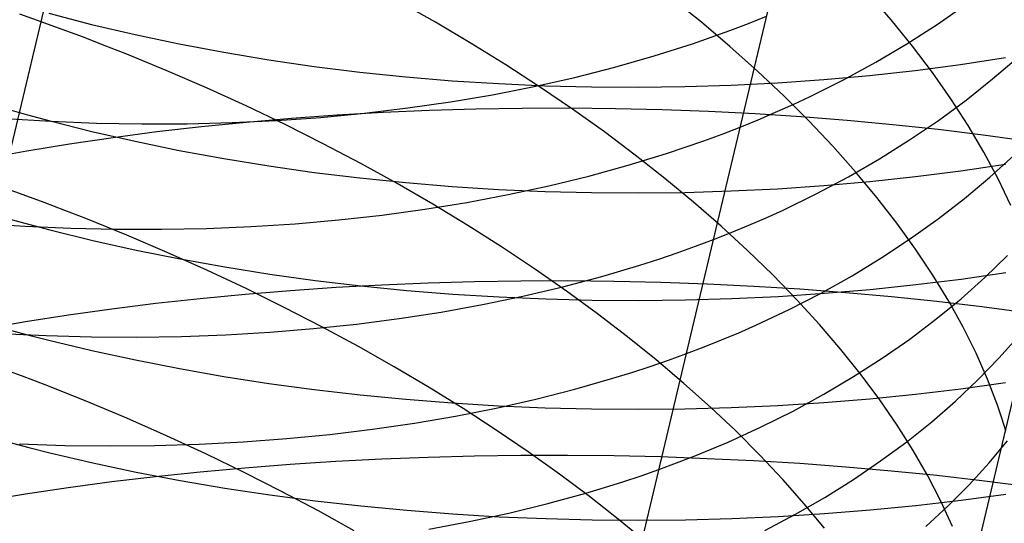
# Model space of a CAD drawing. Extents: x -383 to 1849, y -1185 to -529.
# Tile 364 of 656: x 244.15 to 254.54, y -972.5 to -967.18. Entities that reach past the tile are written whole.
import ezdxf

# ---------------------------------------------------------------- set-up
doc = ezdxf.new("R2010")
doc.units = 0
doc.layers.add('PREDEFINITO', color=7, linetype='CONTINUOUS')

msp = doc.modelspace()

# ---------------------------------------------------------------- linework, layer by layer
at = {"layer": 'PREDEFINITO'}
for p, q in [((244.378, -967.206, 485.051), (244.787, -965.476, 486.022)), ((251.346, -967.21, 490.22), (251.032, -966.957, 489.937)), ((251.817, -968.058, 515.021), (252.094, -966.895, 516.001)), ((253.35, -967.185, 493.075), (253.113, -966.91, 492.745)), ((248.54, -967.212, 487.459), (248.155, -966.995, 487.248)), ((253.833, -967.234, 513.366), (254.139, -967.021, 513.048)), ((244.378, -967.206, 485.051), (244.152, -967.127, 485.003)), ((244.457, -967.117, 632.346), (244.91, -967.234, 632.21)), ((251.842, -967.225, 516.222), (252.033, -967.148, 516.092)), ((253.574, -967.462, 493.412), (253.35, -967.185, 493.075)), ((243.962, -968.953, 484.113), (244.378, -967.206, 485.051)), ((244.601, -967.287, 485.102), (244.378, -967.206, 485.051)), ((244.823, -967.37, 485.157), (244.601, -967.287, 485.102)), ((244.91, -967.234, 632.21), (245.37, -967.342, 632.085)), ((248.916, -967.434, 487.682), (248.54, -967.212, 487.459)), ((251.648, -967.466, 490.513), (251.346, -967.21, 490.22)), ((251.451, -967.37, 516.474), (251.648, -967.298, 516.349)), ((251.648, -967.298, 516.349), (251.842, -967.225, 516.222)), ((253.516, -967.438, 513.677), (253.833, -967.234, 513.366)), ((245.044, -967.455, 485.216), (244.823, -967.37, 485.157)), ((245.37, -967.342, 632.085), (245.835, -967.44, 631.973)), ((251.252, -967.438, 516.597), (251.451, -967.37, 516.474)), ((245.263, -967.541, 485.279), (245.044, -967.455, 485.216)), ((245.835, -967.44, 631.973), (246.305, -967.528, 631.874)), ((249.282, -967.661, 487.916), (248.916, -967.434, 487.682)), ((250.847, -967.567, 516.836), (251.252, -967.438, 516.597)), ((251.938, -967.726, 490.814), (251.648, -967.466, 490.513)), ((253.186, -967.633, 513.98), (253.516, -967.438, 513.677)), ((253.784, -967.74, 493.757), (253.574, -967.462, 493.412)), ((245.696, -967.719, 485.414), (245.263, -967.541, 485.279)), ((246.305, -967.528, 631.874), (246.78, -967.607, 631.786)), ((246.78, -967.607, 631.786), (247.258, -967.677, 631.711)), ((250.433, -967.685, 517.065), (250.847, -967.567, 516.836)), ((254.082, -967.656, 631.922), (254.556, -967.585, 632.026)), ((254.42, -967.81, 511.394), (254.688, -967.579, 511.053)), ((246.122, -967.904, 485.563), (245.696, -967.719, 485.414)), ((247.258, -967.677, 631.711), (247.741, -967.737, 631.648)), ((249.639, -967.893, 488.161), (249.282, -967.661, 487.916)), ((250.011, -967.793, 517.284), (250.433, -967.685, 517.065)), ((252.845, -967.819, 514.276), (253.186, -967.633, 513.98)), ((253.122, -967.772, 631.749), (253.604, -967.719, 631.83)), ((253.604, -967.719, 631.83), (254.082, -967.656, 631.922)), ((247.741, -967.737, 631.648), (248.226, -967.787, 631.597)), ((248.226, -967.787, 631.597), (248.714, -967.828, 631.558)), ((249.581, -967.89, 517.494), (250.011, -967.793, 517.284)), ((252.216, -967.988, 491.125), (251.938, -967.726, 490.814)), ((252.15, -967.85, 631.623), (252.637, -967.816, 631.68)), ((252.493, -967.995, 514.564), (252.845, -967.819, 514.276)), ((252.637, -967.816, 631.68), (253.122, -967.772, 631.749)), ((253.98, -968.02, 494.108), (253.784, -967.74, 493.757)), ((254.14, -968.033, 511.73), (254.42, -967.81, 511.394)), ((246.541, -968.094, 485.726), (246.122, -967.904, 485.563)), ((248.714, -967.828, 631.558), (249.204, -967.859, 631.531)), ((249.143, -967.976, 517.695), (249.581, -967.89, 517.494)), ((249.204, -967.859, 631.531), (249.695, -967.881, 631.516)), ((249.986, -968.129, 488.417), (249.639, -967.893, 488.161)), ((249.695, -967.881, 631.516), (250.186, -967.894, 631.514)), ((250.186, -967.894, 631.514), (250.678, -967.897, 631.523)), ((250.678, -967.897, 631.523), (251.17, -967.891, 631.544)), ((251.17, -967.891, 631.544), (251.661, -967.875, 631.578)), ((251.661, -967.875, 631.578), (252.15, -967.85, 631.623)), ((248.699, -968.051, 517.885), (249.143, -967.976, 517.695)), ((252.481, -968.253, 491.444), (252.216, -967.988, 491.125)), ((252.313, -968.079, 514.705), (252.493, -967.995, 514.564)), ((254.161, -968.3, 494.466), (253.98, -968.02, 494.108)), ((244.012, -968.126, 633.444), (244.235, -968.189, 633.367)), ((246.952, -968.291, 485.901), (246.541, -968.094, 485.726)), ((247.791, -968.171, 518.236), (248.248, -968.116, 518.066)), ((248.248, -968.116, 518.066), (248.699, -968.051, 517.885)), ((248.965, -968.128, 667.347), (248.475, -968.143, 667.298)), ((249.456, -968.12, 667.383), (248.965, -968.128, 667.347)), ((249.947, -968.119, 667.405), (249.456, -968.12, 667.383)), ((250.439, -968.124, 667.414), (249.947, -968.119, 667.405)), ((250.322, -968.369, 488.683), (249.986, -968.129, 488.417)), ((250.931, -968.136, 667.408), (250.439, -968.124, 667.414)), ((251.537, -969.241, 514.065), (251.817, -968.058, 515.021)), ((252.13, -968.161, 514.843), (252.313, -968.079, 514.705)), ((253.847, -968.248, 512.059), (254.14, -968.033, 511.73)), ((243.997, -968.226, 519.222), (244.48, -968.256, 519.137)), ((244.235, -968.189, 633.367), (244.459, -968.249, 633.293)), ((247.021, -968.227, 667.068), (246.543, -968.268, 666.964)), ((246.863, -968.248, 518.546), (247.33, -968.215, 518.396)), ((247.503, -968.192, 667.158), (247.021, -968.227, 667.068)), ((247.33, -968.215, 518.396), (247.791, -968.171, 518.236)), ((247.988, -968.164, 667.235), (247.503, -968.192, 667.158)), ((248.475, -968.143, 667.298), (247.988, -968.164, 667.235)), ((251.422, -968.154, 667.389), (250.931, -968.136, 667.408)), ((251.912, -968.179, 667.356), (251.422, -968.154, 667.389)), ((252.399, -968.211, 667.31), (251.912, -968.179, 667.356)), ((251.944, -968.24, 514.98), (252.13, -968.161, 514.843)), ((252.885, -968.249, 667.249), (252.399, -968.211, 667.31)), ((244.459, -968.249, 633.293), (244.912, -968.363, 633.154)), ((244.48, -968.256, 519.137), (244.962, -968.275, 519.04)), ((244.962, -968.275, 519.04), (245.441, -968.284, 518.933)), ((245.441, -968.284, 518.933), (245.919, -968.283, 518.814)), ((246.069, -968.315, 666.846), (245.6, -968.369, 666.716)), ((245.919, -968.283, 518.814), (246.393, -968.27, 518.686)), ((246.543, -968.268, 666.964), (246.069, -968.315, 666.846)), ((246.393, -968.27, 518.686), (246.863, -968.248, 518.546)), ((247.355, -968.494, 486.09), (246.952, -968.291, 485.901)), ((251.565, -968.391, 515.246), (251.756, -968.317, 515.114)), ((251.756, -968.317, 515.114), (251.944, -968.24, 514.98)), ((252.733, -968.52, 491.77), (252.481, -968.253, 491.444)), ((253.367, -968.294, 667.175), (252.885, -968.249, 667.249)), ((253.846, -968.345, 667.086), (253.367, -968.294, 667.175)), ((253.543, -968.454, 512.382), (253.847, -968.248, 512.059)), ((254.327, -968.581, 494.829), (254.161, -968.3, 494.466)), ((245.136, -968.43, 666.571), (244.677, -968.498, 666.414)), ((244.912, -968.363, 633.154), (245.371, -968.468, 633.028)), ((245.6, -968.369, 666.716), (245.136, -968.43, 666.571)), ((250.647, -968.613, 488.959), (250.322, -968.369, 488.683)), ((251.371, -968.462, 515.375), (251.565, -968.391, 515.246)), ((254.321, -968.403, 666.984), (253.846, -968.345, 667.086)), ((254.791, -968.468, 666.868), (254.321, -968.403, 666.984)), ((244.677, -968.498, 666.414), (244.225, -968.571, 666.243)), ((245.371, -968.468, 633.028), (245.836, -968.564, 632.914)), ((247.75, -968.702, 486.291), (247.355, -968.494, 486.09)), ((250.977, -968.597, 515.628), (251.175, -968.531, 515.503)), ((251.175, -968.531, 515.503), (251.371, -968.462, 515.375)), ((252.972, -968.789, 492.105), (252.733, -968.52, 491.77)), ((253.227, -968.652, 512.698), (253.543, -968.454, 512.382)), ((244.225, -968.571, 666.243), (243.78, -968.652, 666.058)), ((245.836, -968.564, 632.914), (246.306, -968.651, 632.812)), ((246.306, -968.651, 632.812), (246.781, -968.728, 632.723)), ((250.572, -968.721, 515.87), (250.977, -968.597, 515.628)), ((250.961, -968.86, 489.245), (250.647, -968.613, 488.959)), ((252.899, -968.842, 513.006), (253.227, -968.652, 512.698)), ((254.477, -968.863, 495.199), (254.327, -968.581, 494.829)), ((254.391, -968.847, 510.077), (254.644, -968.616, 509.726)), ((246.781, -968.728, 632.723), (247.26, -968.796, 632.647)), ((248.136, -968.915, 486.504), (247.75, -968.702, 486.291)), ((250.159, -968.835, 516.103), (250.572, -968.721, 515.87)), ((254.083, -968.78, 632.858), (254.557, -968.71, 632.964)), ((247.26, -968.796, 632.647), (247.742, -968.854, 632.582)), ((247.742, -968.854, 632.582), (248.227, -968.904, 632.53)), ((249.737, -968.938, 516.327), (250.159, -968.835, 516.103)), ((251.264, -969.111, 489.541), (250.961, -968.86, 489.245)), ((252.559, -969.022, 513.307), (252.899, -968.842, 513.006)), ((253.198, -969.06, 492.447), (252.972, -968.789, 492.105)), ((253.123, -968.892, 632.683), (253.605, -968.841, 632.764)), ((253.605, -968.841, 632.764), (254.083, -968.78, 632.858)), ((254.124, -969.071, 510.423), (254.391, -968.847, 510.077)), ((244.186, -969.033, 484.165), (243.962, -968.953, 484.113)), ((248.512, -969.133, 486.729), (248.136, -968.915, 486.504)), ((248.227, -968.904, 632.53), (248.715, -968.944, 632.491)), ((248.715, -968.944, 632.491), (249.205, -968.975, 632.463)), ((249.308, -969.031, 516.54), (249.737, -968.938, 516.327)), ((252.151, -968.968, 632.555), (252.638, -968.934, 632.613)), ((252.638, -968.934, 632.613), (253.123, -968.892, 632.683)), ((254.612, -969.145, 495.574), (254.477, -968.863, 495.199)), ((244.408, -969.115, 484.221), (244.186, -969.033, 484.165)), ((248.87, -969.113, 516.744), (249.308, -969.031, 516.54)), ((249.205, -968.975, 632.463), (249.696, -968.997, 632.448)), ((249.696, -968.997, 632.448), (250.187, -969.009, 632.445)), ((250.187, -969.009, 632.445), (250.679, -969.013, 632.455)), ((250.679, -969.013, 632.455), (251.171, -969.007, 632.476)), ((251.171, -969.007, 632.476), (251.662, -968.992, 632.51)), ((251.662, -968.992, 632.51), (252.151, -968.968, 632.555)), ((252.209, -969.193, 513.6), (252.559, -969.022, 513.307)), ((253.409, -969.332, 492.796), (253.198, -969.06, 492.447)), ((253.846, -969.287, 510.764), (254.124, -969.071, 510.423)), ((244.629, -969.198, 484.281), (244.408, -969.115, 484.221)), ((248.427, -969.185, 516.938), (248.87, -969.113, 516.744)), ((248.88, -969.356, 486.966), (248.512, -969.133, 486.729)), ((251.555, -969.365, 489.846), (251.264, -969.111, 489.541)), ((244.848, -969.284, 484.344), (244.629, -969.198, 484.281)), ((247.52, -969.297, 517.294), (247.976, -969.246, 517.121)), ((247.976, -969.246, 517.121), (248.427, -969.185, 516.938)), ((251.252, -970.441, 513.133), (251.537, -969.241, 514.065)), ((251.847, -969.354, 513.884), (252.029, -969.274, 513.743)), ((252.029, -969.274, 513.743), (252.209, -969.193, 513.6)), ((243.727, -969.332, 518.298), (244.21, -969.364, 518.211)), ((244.023, -969.282, 634.368), (244.245, -969.343, 634.289)), ((244.21, -969.364, 518.211), (244.692, -969.385, 518.112)), ((244.245, -969.343, 634.289), (244.469, -969.403, 634.214)), ((245.282, -969.459, 484.48), (244.848, -969.284, 484.344)), ((246.122, -969.388, 517.752), (246.593, -969.368, 517.61)), ((246.593, -969.368, 517.61), (247.059, -969.338, 517.457)), ((247.059, -969.338, 517.457), (247.52, -969.297, 517.294)), ((249.238, -969.583, 487.214), (248.88, -969.356, 486.966)), ((251.833, -969.621, 490.159), (251.555, -969.365, 489.846)), ((251.662, -969.43, 514.023), (251.847, -969.354, 513.884)), ((253.607, -969.605, 493.152), (253.409, -969.332, 492.796)), ((253.554, -969.495, 511.098), (253.846, -969.287, 510.764)), ((244.469, -969.403, 634.214), (244.922, -969.514, 634.072)), ((244.692, -969.385, 518.112), (245.171, -969.396, 518.003)), ((245.171, -969.396, 518.003), (245.648, -969.397, 517.883)), ((245.709, -969.641, 484.631), (245.282, -969.459, 484.48)), ((245.648, -969.397, 517.883), (246.122, -969.388, 517.752)), ((251.474, -969.504, 514.16), (251.662, -969.43, 514.023)), ((244.922, -969.514, 634.072), (245.381, -969.617, 633.944)), ((249.586, -969.814, 487.472), (249.238, -969.583, 487.214)), ((251.091, -969.645, 514.426), (251.284, -969.576, 514.294)), ((251.284, -969.576, 514.294), (251.474, -969.504, 514.16)), ((253.251, -969.695, 511.425), (253.554, -969.495, 511.098)), ((245.381, -969.617, 633.944), (245.846, -969.71, 633.828)), ((246.128, -969.829, 484.795), (245.709, -969.641, 484.631)), ((250.896, -969.711, 514.555), (251.091, -969.645, 514.426)), ((252.1, -969.879, 490.481), (251.833, -969.621, 490.159)), ((253.789, -969.88, 493.514), (253.607, -969.605, 493.152)), ((254.339, -969.905, 508.765), (254.578, -969.673, 508.404)), ((245.846, -969.71, 633.828), (246.316, -969.794, 633.725)), ((246.316, -969.794, 633.725), (246.791, -969.87, 633.635)), ((250.295, -969.895, 514.929), (250.698, -969.775, 514.682)), ((250.698, -969.775, 514.682), (250.896, -969.711, 514.555)), ((252.936, -969.887, 511.746), (253.251, -969.695, 511.425)), ((246.54, -970.022, 484.973), (246.128, -969.829, 484.795)), ((246.791, -969.87, 633.635), (247.269, -969.936, 633.557)), ((249.923, -970.049, 487.741), (249.586, -969.814, 487.472)), ((249.883, -970.004, 515.166), (250.295, -969.895, 514.929)), ((252.353, -970.14, 490.811), (252.1, -969.879, 490.481)), ((252.609, -970.07, 512.059), (252.936, -969.887, 511.746)), ((253.957, -970.154, 493.882), (253.789, -969.88, 493.514)), ((254.087, -969.922, 633.771), (254.561, -969.854, 633.878)), ((247.269, -969.936, 633.557), (247.751, -969.993, 633.492)), ((247.974, -969.985, 668.152), (247.49, -970.012, 668.075)), ((247.751, -969.993, 633.492), (248.236, -970.041, 633.439)), ((248.462, -969.965, 668.216), (247.974, -969.985, 668.152)), ((248.951, -969.951, 668.267), (248.462, -969.965, 668.216)), ((249.442, -969.943, 668.303), (248.951, -969.951, 668.267)), ((249.933, -969.942, 668.326), (249.442, -969.943, 668.303)), ((249.463, -970.103, 515.393), (249.883, -970.004, 515.166)), ((250.425, -969.947, 668.335), (249.933, -969.942, 668.326)), ((250.917, -969.958, 668.33), (250.425, -969.947, 668.335)), ((251.408, -969.976, 668.311), (250.917, -969.958, 668.33)), ((251.898, -970, 668.278), (251.408, -969.976, 668.311)), ((252.385, -970.03, 668.231), (251.898, -970, 668.278)), ((253.128, -970.031, 633.593), (253.609, -969.981, 633.676)), ((253.609, -969.981, 633.676), (254.087, -969.922, 633.771)), ((254.087, -970.129, 509.122), (254.339, -969.905, 508.765)), ((254.189, -973.067, 494.89), (254.919, -969.988, 496.728)), ((246.53, -970.084, 667.878), (246.056, -970.129, 667.759)), ((247.008, -970.045, 667.983), (246.53, -970.084, 667.878)), ((246.944, -970.221, 485.163), (246.54, -970.022, 484.973)), ((247.49, -970.012, 668.075), (247.008, -970.045, 667.983)), ((248.236, -970.041, 633.439), (248.724, -970.081, 633.398)), ((248.724, -970.081, 633.398), (249.213, -970.111, 633.371)), ((249.035, -970.192, 515.611), (249.463, -970.103, 515.393)), ((250.249, -970.288, 488.021), (249.923, -970.049, 487.741)), ((251.668, -970.128, 633.417), (252.157, -970.105, 633.464)), ((252.157, -970.105, 633.464), (252.644, -970.072, 633.522)), ((252.271, -970.244, 512.364), (252.609, -970.07, 512.059)), ((252.871, -970.067, 668.17), (252.385, -970.03, 668.231)), ((252.644, -970.072, 633.522), (253.128, -970.031, 633.593)), ((253.353, -970.11, 668.095), (252.871, -970.067, 668.17)), ((245.587, -970.181, 667.627), (245.123, -970.239, 667.482)), ((246.056, -970.129, 667.759), (245.587, -970.181, 667.627)), ((248.599, -970.271, 515.818), (249.035, -970.192, 515.611)), ((249.213, -970.111, 633.371), (249.704, -970.132, 633.355)), ((249.704, -970.132, 633.355), (250.195, -970.145, 633.352)), ((250.195, -970.145, 633.352), (250.686, -970.148, 633.362)), ((250.686, -970.148, 633.362), (251.178, -970.142, 633.383)), ((251.178, -970.142, 633.383), (251.668, -970.128, 633.417)), ((252.593, -970.403, 491.149), (252.353, -970.14, 490.811)), ((253.832, -970.16, 668.006), (253.353, -970.11, 668.095)), ((253.822, -970.346, 509.473), (254.087, -970.129, 509.122)), ((254.307, -970.216, 667.903), (253.832, -970.16, 668.006)), ((254.109, -970.429, 494.256), (253.957, -970.154, 493.882)), ((244.665, -970.304, 667.322), (244.213, -970.374, 667.15)), ((245.123, -970.239, 667.482), (244.665, -970.304, 667.322)), ((247.339, -970.425, 485.367), (246.944, -970.221, 485.163)), ((248.156, -970.339, 516.015), (248.599, -970.271, 515.818)), ((250.565, -970.53, 488.31), (250.249, -970.288, 488.021)), ((251.921, -970.409, 512.661), (252.271, -970.244, 512.364)), ((254.778, -970.278, 667.785), (254.307, -970.216, 667.903)), ((244.213, -970.374, 667.15), (243.769, -970.451, 666.963)), ((247.252, -970.445, 516.378), (247.707, -970.397, 516.202)), ((247.707, -970.397, 516.202), (248.156, -970.339, 516.015)), ((251.742, -970.488, 512.807), (251.921, -970.409, 512.661)), ((252.819, -970.667, 491.495), (252.593, -970.403, 491.149)), ((253.545, -970.556, 509.819), (253.822, -970.346, 509.473)), ((243.949, -970.496, 517.311), (244.43, -970.519, 517.211)), ((244.013, -970.45, 635.275), (244.235, -970.51, 635.196)), ((244.235, -970.51, 635.196), (244.459, -970.567, 635.119)), ((244.43, -970.519, 517.211), (244.909, -970.532, 517.1)), ((245.858, -970.527, 516.844), (246.327, -970.51, 516.699)), ((246.327, -970.51, 516.699), (246.792, -970.483, 516.544)), ((246.792, -970.483, 516.544), (247.252, -970.445, 516.378)), ((247.726, -970.635, 485.582), (247.339, -970.425, 485.367)), ((250.963, -971.658, 512.224), (251.252, -970.441, 513.133)), ((251.56, -970.564, 512.95), (251.742, -970.488, 512.807)), ((254.246, -970.704, 494.636), (254.109, -970.429, 494.256)), ((254.489, -970.755, 507.091), (254.7, -970.518, 506.715)), ((244.459, -970.567, 635.119), (244.912, -970.676, 634.976)), ((244.909, -970.532, 517.1), (245.385, -970.535, 516.977)), ((245.385, -970.535, 516.977), (245.858, -970.527, 516.844)), ((250.869, -970.775, 488.609), (250.565, -970.53, 488.31)), ((251.376, -970.638, 513.09), (251.56, -970.564, 512.95)), ((253.255, -970.758, 510.158), (253.545, -970.556, 509.819)), ((244.912, -970.676, 634.976), (245.372, -970.776, 634.846)), ((248.104, -970.849, 485.809), (247.726, -970.635, 485.582)), ((250.999, -970.778, 513.365), (251.188, -970.709, 513.229)), ((251.188, -970.709, 513.229), (251.376, -970.638, 513.09)), ((253.031, -970.932, 491.848), (252.819, -970.667, 491.495)), ((254.366, -970.978, 495.021), (254.246, -970.704, 494.636)), ((245.372, -970.776, 634.846), (245.837, -970.867, 634.728)), ((250.806, -970.845, 513.499), (250.999, -970.778, 513.365)), ((251.161, -971.023, 488.917), (250.869, -970.775, 488.609)), ((252.953, -970.952, 510.491), (253.255, -970.758, 510.158)), ((254.265, -970.986, 507.462), (254.489, -970.755, 507.091)), ((244.199, -970.955, 483.377), (243.978, -970.872, 483.317)), ((245.837, -970.867, 634.728), (246.307, -970.949, 634.623)), ((248.473, -971.067, 486.048), (248.104, -970.849, 485.809)), ((250.413, -970.969, 513.759), (250.611, -970.908, 513.63)), ((250.611, -970.908, 513.63), (250.806, -970.845, 513.499)), ((253.23, -971.198, 492.207), (253.031, -970.932, 491.848)), ((244.419, -971.039, 483.441), (244.199, -970.955, 483.377)), ((244.853, -971.212, 483.579), (244.419, -971.039, 483.441)), ((246.307, -970.949, 634.623), (246.782, -971.023, 634.531)), ((246.782, -971.023, 634.531), (247.26, -971.088, 634.452)), ((250.011, -971.084, 514.01), (250.413, -970.969, 513.759)), ((251.441, -971.273, 489.234), (251.161, -971.023, 488.917)), ((252.639, -971.138, 510.816), (252.953, -970.952, 510.491)), ((254.027, -971.211, 507.83), (254.265, -970.986, 507.462)), ((254.084, -971.08, 634.664), (254.557, -971.015, 634.773)), ((254.42, -971.115, 495.215), (254.366, -970.978, 495.021)), ((247.26, -971.088, 634.452), (247.743, -971.144, 634.386)), ((247.743, -971.144, 634.386), (248.228, -971.191, 634.332)), ((248.832, -971.289, 486.299), (248.473, -971.067, 486.048)), ((249.6, -971.189, 514.25), (250.011, -971.084, 514.01)), ((252.314, -971.315, 511.134), (252.639, -971.138, 510.816)), ((253.124, -971.185, 634.485), (253.605, -971.137, 634.568)), ((253.605, -971.137, 634.568), (254.084, -971.08, 634.664)), ((254.47, -971.252, 495.41), (254.42, -971.115, 495.215)), ((245.281, -971.391, 483.731), (244.853, -971.212, 483.579)), ((248.228, -971.191, 634.332), (248.716, -971.23, 634.291)), ((248.716, -971.23, 634.291), (249.205, -971.26, 634.262)), ((249.18, -971.283, 514.481), (249.6, -971.189, 514.25)), ((252.152, -971.256, 634.354), (252.639, -971.225, 634.413)), ((252.639, -971.225, 634.413), (253.124, -971.185, 634.485)), ((253.413, -971.465, 492.573), (253.23, -971.198, 492.207)), ((253.777, -971.428, 508.192), (254.027, -971.211, 507.83)), ((254.516, -971.389, 495.607), (254.47, -971.252, 495.41)), ((248.752, -971.368, 514.702), (249.18, -971.283, 514.481)), ((249.181, -971.516, 486.56), (248.832, -971.289, 486.299)), ((249.205, -971.26, 634.262), (249.696, -971.281, 634.246)), ((249.696, -971.281, 634.246), (250.188, -971.293, 634.243)), ((250.188, -971.293, 634.243), (250.68, -971.297, 634.252)), ((250.68, -971.297, 634.252), (251.172, -971.292, 634.273)), ((251.172, -971.292, 634.273), (251.662, -971.278, 634.308)), ((251.708, -971.525, 489.559), (251.441, -971.273, 489.234)), ((251.662, -971.278, 634.308), (252.152, -971.256, 634.354)), ((251.977, -971.483, 511.444), (252.314, -971.315, 511.134)), ((245.701, -971.576, 483.897), (245.281, -971.391, 483.731)), ((247.875, -971.506, 515.112), (248.317, -971.442, 514.912)), ((248.317, -971.442, 514.912), (248.752, -971.368, 514.702)), ((253.514, -971.639, 508.548), (253.777, -971.428, 508.192)), ((254.558, -971.525, 495.804), (254.516, -971.389, 495.607)), ((246.971, -971.605, 515.481), (247.426, -971.561, 515.302)), ((247.426, -971.561, 515.302), (247.875, -971.506, 515.112)), ((249.519, -971.746, 486.832), (249.181, -971.516, 486.56)), ((251.628, -971.642, 511.746), (251.977, -971.483, 511.444)), ((251.963, -971.78, 489.893), (251.708, -971.525, 489.559)), ((253.582, -971.733, 492.946), (253.413, -971.465, 492.573)), ((244.023, -971.641, 636.152), (244.246, -971.699, 636.071)), ((244.15, -971.662, 516.326), (244.629, -971.677, 516.213)), ((245.577, -971.678, 515.953), (246.046, -971.663, 515.806)), ((246.114, -971.766, 484.076), (245.701, -971.576, 483.897)), ((246.046, -971.663, 515.806), (246.511, -971.639, 515.649)), ((246.511, -971.639, 515.649), (246.971, -971.605, 515.481)), ((250.671, -972.893, 511.34), (250.963, -971.658, 512.224)), ((251.45, -971.718, 511.893), (251.628, -971.642, 511.746)), ((253.238, -971.842, 508.899), (253.514, -971.639, 508.548)), ((254.382, -971.863, 505.79), (254.578, -971.628, 505.405)), ((244.246, -971.699, 636.071), (244.47, -971.756, 635.994)), ((244.47, -971.756, 635.994), (244.923, -971.861, 635.848)), ((244.629, -971.677, 516.213), (245.105, -971.682, 516.089)), ((245.105, -971.682, 516.089), (245.577, -971.678, 515.953)), ((246.519, -971.962, 484.269), (246.114, -971.766, 484.076)), ((249.847, -971.98, 487.114), (249.519, -971.746, 486.832)), ((251.269, -971.792, 512.038), (251.45, -971.718, 511.893)), ((253.735, -972, 493.324), (253.582, -971.733, 492.946)), ((244.923, -971.861, 635.848), (245.382, -971.959, 635.716)), ((247.489, -971.849, 668.957), (247.007, -971.88, 668.865)), ((247.974, -971.823, 669.036), (247.489, -971.849, 668.957)), ((248.461, -971.804, 669.1), (247.974, -971.823, 669.036)), ((248.95, -971.791, 669.151), (248.461, -971.804, 669.1)), ((249.441, -971.785, 669.187), (248.95, -971.791, 669.151)), ((249.933, -971.784, 669.21), (249.441, -971.785, 669.187)), ((250.425, -971.789, 669.219), (249.933, -971.784, 669.21)), ((250.916, -971.8, 669.214), (250.425, -971.789, 669.219)), ((250.898, -971.932, 512.322), (251.085, -971.863, 512.181)), ((251.407, -971.818, 669.194), (250.916, -971.8, 669.214)), ((251.085, -971.863, 512.181), (251.269, -971.792, 512.038)), ((251.897, -971.841, 669.161), (251.407, -971.818, 669.194)), ((252.385, -971.87, 669.114), (251.897, -971.841, 669.161)), ((252.204, -972.036, 490.235), (251.963, -971.78, 489.893)), ((252.87, -971.906, 669.052), (252.385, -971.87, 669.114)), ((252.95, -972.038, 509.243), (253.238, -971.842, 508.899)), ((254.173, -972.093, 506.171), (254.382, -971.863, 505.79)), ((245.382, -971.959, 635.716), (245.846, -972.048, 635.596)), ((246.055, -971.96, 668.64), (245.586, -972.009, 668.507)), ((246.529, -971.917, 668.76), (246.055, -971.96, 668.64)), ((246.916, -972.163, 484.474), (246.519, -971.962, 484.269)), ((247.007, -971.88, 668.865), (246.529, -971.917, 668.76)), ((250.164, -972.216, 487.407), (249.847, -971.98, 487.114)), ((250.709, -971.998, 512.46), (250.898, -971.932, 512.322)), ((253.353, -971.948, 668.976), (252.87, -971.906, 669.052)), ((253.832, -971.996, 668.886), (253.353, -971.948, 668.976)), ((245.122, -972.064, 668.36), (244.664, -972.126, 668.199)), ((245.586, -972.009, 668.507), (245.122, -972.064, 668.36)), ((245.846, -972.048, 635.596), (246.316, -972.128, 635.49)), ((250.323, -972.123, 512.729), (250.517, -972.062, 512.596)), ((250.517, -972.062, 512.596), (250.709, -971.998, 512.46)), ((252.432, -972.293, 490.584), (252.204, -972.036, 490.235)), ((252.65, -972.226, 509.58), (252.95, -972.038, 509.243)), ((253.873, -972.268, 493.708), (253.735, -972, 493.324)), ((254.307, -972.05, 668.782), (253.832, -971.996, 668.886)), ((254.777, -972.11, 668.663), (254.307, -972.05, 668.782)), ((244.664, -972.126, 668.199), (244.212, -972.193, 668.025)), ((246.316, -972.128, 635.49), (246.791, -972.199, 635.397)), ((247.304, -972.368, 484.692), (246.916, -972.163, 484.474)), ((249.725, -972.292, 513.115), (250.126, -972.182, 512.86)), ((250.126, -972.182, 512.86), (250.323, -972.123, 512.729)), ((253.95, -972.317, 506.548), (254.173, -972.093, 506.171)), ((244.212, -972.193, 668.025), (243.767, -972.266, 667.838)), ((246.791, -972.199, 635.397), (247.269, -972.263, 635.316)), ((247.269, -972.263, 635.316), (247.752, -972.317, 635.249)), ((249.314, -972.392, 513.359), (249.725, -972.292, 513.115)), ((250.469, -972.456, 487.709), (250.164, -972.216, 487.407)), ((252.338, -972.405, 509.911), (252.65, -972.226, 509.58)), ((253.609, -972.313, 635.434), (254.087, -972.257, 635.531)), ((253.995, -972.535, 494.097), (253.873, -972.268, 493.708)), ((254.087, -972.257, 635.531), (254.561, -972.194, 635.641)), ((247.683, -972.578, 484.921), (247.304, -972.368, 484.692)), ((247.752, -972.317, 635.249), (248.237, -972.363, 635.194)), ((248.237, -972.363, 635.194), (248.724, -972.401, 635.152)), ((248.896, -972.482, 513.593), (249.314, -972.392, 513.359)), ((252.646, -972.552, 490.941), (252.432, -972.293, 490.584)), ((252.644, -972.398, 635.277), (253.128, -972.359, 635.349)), ((253.128, -972.359, 635.349), (253.609, -972.313, 635.434)), ((253.714, -972.535, 506.92), (253.95, -972.317, 506.548)), ((248.469, -972.562, 513.817), (248.896, -972.482, 513.593)), ((248.724, -972.401, 635.152), (249.213, -972.43, 635.123)), ((249.213, -972.43, 635.123), (249.704, -972.451, 635.107)), ((249.704, -972.451, 635.107), (250.195, -972.463, 635.104)), ((250.195, -972.463, 635.104), (250.686, -972.467, 635.113)), ((250.763, -972.698, 488.02), (250.469, -972.456, 487.709)), ((250.686, -972.467, 635.113), (251.178, -972.462, 635.135)), ((251.178, -972.462, 635.135), (251.668, -972.449, 635.17)), ((251.668, -972.449, 635.17), (252.157, -972.428, 635.217)), ((252.014, -972.577, 510.234), (252.338, -972.405, 509.911)), ((252.157, -972.428, 635.217), (252.644, -972.398, 635.277))]:
    msp.add_line(p, q, dxfattribs=at)

doc.saveas('drawing.dxf')
